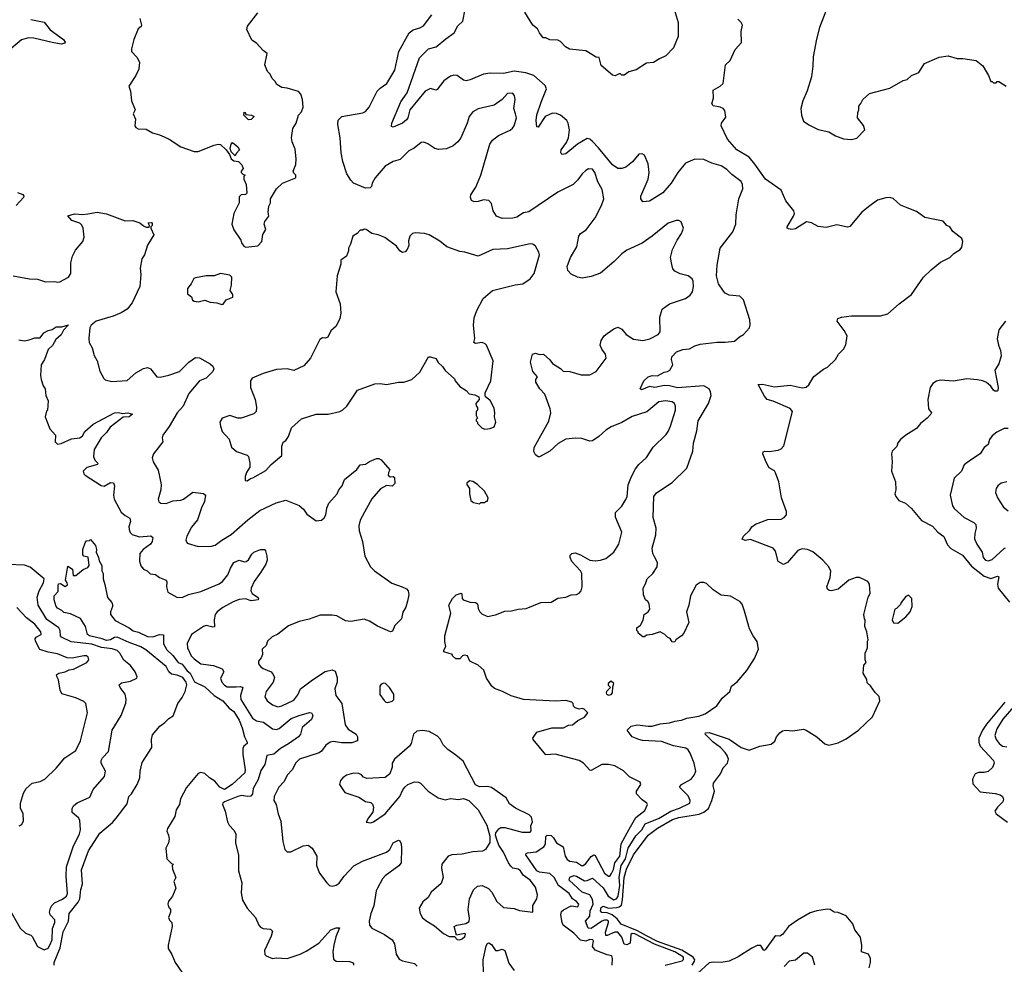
# Model space of a CAD drawing. Extents: x 2086813 to 2278017, y 548126 to 753336.
# Tile 419 of 461: x 2212051 to 2219467, y 704121 to 711235. Entities that reach past the tile are written whole.
import ezdxf

# ---------------------------------------------------------------- set-up
doc = ezdxf.new("R2010")
doc.units = 0

msp = doc.modelspace()

# ---------------------------------------------------------------- linework, layer by layer
at = {"layer": '0CON10XD'}
for points in [[(2216965.7, 711365), (2217010.6, 711215), (2217010.5, 711109.5), (2216975, 711023.3), (2216917.9, 710962.1), (2216869.3, 710940.7), (2216825, 710912.5), (2216773, 710907), (2216695, 710857.5), (2216638.3, 710841.7), (2216605, 710817.5), (2216585, 710817.5), (2216575, 710826.7), (2216565, 710826.7), (2216535, 710813.3), (2216515, 710816.7), (2216431.2, 710891.2), (2216415, 710950), (2216393.9, 710953.9), (2216315, 711000), (2216192.3, 711012.3), (2216161.7, 711031.7), (2216125, 711071.2), (2216105, 711081.2), (2216045, 711082.5), (2216015, 711097.5), (2215995, 711097.5), (2215965.8, 711135.8), (2215950, 711165), (2215916.7, 711195), (2215855, 711292.5)], [(2218139.2, 711345), (2218075.2, 711175), (2218051.4, 711088.6), (2218028.1, 710955), (2218025.9, 710885), (2218014, 710805), (2217980.9, 710699.1), (2217949.7, 710625), (2217933.8, 710565), (2217939.6, 710515), (2217955, 710472), (2217995, 710443.3), (2218065, 710408.8), (2218145, 710390), (2218195, 710360), (2218255, 710336.7), (2218315, 710333.8), (2218356.1, 710343.9), (2218417.5, 710405), (2218407, 710437), (2218360, 710495), (2218362.5, 710535), (2218370, 710555), (2218370, 710585), (2218387, 710603), (2218400, 710635), (2218451.7, 710678.3), (2218605, 710720), (2218705, 710776.2), (2218736.1, 710783.9), (2218767.5, 710815), (2218823.9, 710836.1), (2218865, 710906.2), (2218975, 710953.8), (2219043.6, 710963.6), (2219111.7, 710941.7), (2219155, 710942.5), (2219255, 710927.5), (2219305, 710886.7), (2219347.5, 710815), (2219365, 710770), (2219375, 710770), (2219385, 710760), (2219405, 710760), (2219411.7, 710768.3), (2219425, 710770), (2219480, 710735)], [(2212956.2, 711245), (2212970, 711195), (2212966.4, 711183.6), (2212943.3, 711165), (2212911.2, 711085), (2212892.5, 711015), (2212893.3, 710995), (2212933.6, 710953.6), (2212953.3, 710915), (2212947.7, 710862.3), (2212926.1, 710813.9), (2212873.3, 710735), (2212886.4, 710696.4), (2212893.6, 710623.6), (2212920, 710555), (2212906.7, 710525), (2212922.5, 710485), (2212917.5, 710435), (2212925, 710422.5), (2212943, 710413), (2213005, 710410), (2213052.3, 710382.3), (2213105, 710368.8), (2213138.3, 710351.7), (2213176.1, 710336.1), (2213265, 710277.5), (2213365, 710242.5), (2213395, 710243.3), (2213515, 710291.2), (2213545, 710298), (2213563.9, 710293.9), (2213606, 710256), (2213630.7, 710220.7), (2213645, 710187.5), (2213665, 710172.5), (2213698.3, 710168.3), (2213725, 710142.5), (2213733.3, 710115), (2213720, 710095), (2213720, 710085), (2213731.7, 710071.7), (2213750, 710065), (2213740, 710055), (2213740, 710035), (2213757.5, 709995), (2213761.7, 709928.3), (2213751.7, 709918.3), (2213720, 709915), (2213705, 709900), (2213703.3, 709855), (2213664.2, 709775.8), (2213648.8, 709695), (2213665, 709652.5), (2213717.5, 709575), (2213722.5, 709555), (2213740.5, 709530.5), (2213755, 709521.2), (2213845, 709532.5), (2213876.1, 709563.9), (2213883, 709617), (2213906.1, 709653.9), (2213893.3, 709695), (2213897.5, 709715), (2213927.5, 709755), (2213923.3, 709785), (2213928.3, 709831.7), (2213940, 709855), (2213940, 709885), (2213985, 709960), (2214030, 710005), (2214130, 710045), (2214130, 710065), (2214115, 710080), (2214110, 710095), (2214130, 710145), (2214133.6, 710186.4), (2214125, 710260), (2214102.5, 710315), (2214097.5, 710345), (2214107.5, 710415), (2214133.3, 710455), (2214150, 710515), (2214175, 710540), (2214186.7, 710575), (2214182.5, 710635), (2214170, 710675), (2214150, 710695), (2214065, 710718.8), (2214025, 710723.3), (2213987, 710747), (2213975, 710770), (2213951.7, 710791.7), (2213937.5, 710825), (2213917.5, 710845), (2213897.5, 710895), (2213915, 710980), (2213885, 711002.5), (2213835, 711057.5), (2213800.7, 711080.7), (2213761.7, 711161.7), (2213766.7, 711185), (2213845, 711287.5)], [(2216512.5, 704115), (2216516.2, 704165), (2216510, 704185), (2216475, 704192), (2216385, 704227.5), (2216365.4, 704255), (2216372.2, 704295), (2216366.7, 704306.7), (2216345, 704307.8), (2216315, 704294.7), (2216275, 704302.9), (2216225.9, 704355.9), (2216144.8, 704415), (2216135.7, 704435), (2216125.9, 704495), (2216131.3, 704518.7), (2216147.4, 704532.6), (2216205, 704560.6), (2216255, 704553.1), (2216261.4, 704575), (2216246, 704595), (2216214, 704614), (2216190, 704655), (2216109.8, 704715), (2216075.8, 704775), (2216044.8, 704804.8), (2215965.2, 704814.8), (2215945, 704824.8), (2215863.9, 704945), (2215865.7, 704955), (2215875, 704961.5), (2215941.5, 704968.5), (2215999.6, 705005), (2216010.5, 705025), (2216015, 705083.3), (2216025, 705094.4), (2216055, 705091.9), (2216072.2, 705075), (2216095.3, 705035.3), (2216145.2, 705005.2), (2216158.6, 704935), (2216175, 704911.8), (2216195, 704897.2), (2216245, 704889.7), (2216282.9, 704865), (2216295, 704864.7), (2216315, 704881.1), (2216355, 704934.1), (2216375, 704944.7), (2216385, 704941.3), (2216455, 704807.8), (2216485.6, 704784.4), (2216495, 704785.7), (2216508.2, 704805), (2216523.5, 704836.5), (2216534.5, 704885), (2216571, 704935), (2216581.9, 705028.1), (2216640.4, 705139.6), (2216692, 705228), (2216759.5, 705280.5), (2216778.8, 705325), (2216775.7, 705335.7), (2216738.9, 705358.9), (2216695.7, 705405), (2216695.8, 705425), (2216730, 705475), (2216723.9, 705493.9), (2216645, 705534.3), (2216597.6, 705577.6), (2216532.5, 705615), (2216485, 705626.9), (2216435, 705625.6), (2216355, 705580.8), (2216344.5, 705584.5), (2216296.4, 705636.4), (2216265, 705655.8), (2216085, 705704.4), (2216015, 705700), (2215917.5, 705815), (2215916.7, 705825), (2215945, 705870), (2216057.9, 705902.1), (2216147.9, 705902.1), (2216185, 705921.2), (2216215, 705924), (2216255, 705956.7), (2216305, 705982.5), (2216330, 706015), (2216301.7, 706041.7), (2216286.7, 706046.7), (2216265, 706042.5), (2216235, 706052.5), (2216222.5, 706065), (2216220, 706085), (2216210, 706095), (2216165, 706108.8), (2216085.9, 706104.1), (2215845, 706115.6), (2215752.6, 706142.6), (2215686.8, 706176.8), (2215628.3, 706198.3), (2215606.2, 706215), (2215566.2, 706275), (2215545.8, 706335.8), (2215503.8, 706375), (2215442.5, 706405), (2215423.3, 706443.3), (2215401.7, 706448.3), (2215386.4, 706443.6), (2215365, 706422.5), (2215335, 706422.5), (2215310, 706445), (2215310, 706455), (2215246.7, 706475), (2215245, 706487.5), (2215261.2, 706515), (2215252.7, 706552.7), (2215254, 706595), (2215298, 706765), (2215284, 706825), (2215310, 706875), (2215337.5, 706905), (2215376.7, 706916.7), (2215382.5, 706912.5), (2215383.3, 706875), (2215392.5, 706865), (2215445, 706848.8), (2215485, 706846.7), (2215498.8, 706835), (2215505, 706800), (2215515.9, 706775.9), (2215531.2, 706761.2), (2215575, 706741.2), (2215635.8, 706754.2), (2215705, 706781.2), (2215755, 706783.3), (2215805, 706796.2), (2215865, 706801.2), (2215975, 706845.6), (2216055, 706848), (2216105, 706879.2), (2216165, 706886), (2216205, 706904.2), (2216245, 706907.5), (2216265, 706916), (2216280.8, 706935), (2216288.6, 706965), (2216285.5, 707065.5), (2216275, 707084), (2216208.8, 707155), (2216197.5, 707185), (2216198.3, 707201.7), (2216210, 707215), (2216235, 707218.8), (2216274.3, 707204.3), (2216345.7, 707165.7), (2216385, 707159.2), (2216425, 707164.3), (2216465, 707178.6), (2216525, 707224), (2216564.2, 707285), (2216585.9, 707375.9), (2216539.5, 707489.5), (2216538, 707525), (2216585, 707572), (2216617.3, 707622.7), (2216625.7, 707645), (2216635, 707732.5), (2216658.6, 707795), (2216688.3, 707851.7), (2216714.3, 707885), (2216772.4, 707937.6), (2216822.5, 708015), (2216918.9, 708111.1), (2216934.4, 708135), (2216952.9, 708175), (2216989.4, 708295), (2216991.4, 708325), (2216983.8, 708345), (2216966.3, 708356.3), (2216915, 708364.5), (2216865, 708356.4), (2216775, 708280.8), (2216665, 708245.7), (2216585, 708201.9), (2216505, 708169.4), (2216465, 708144.3), (2216413.4, 708096.6), (2216365, 708064), (2216345, 708061.2), (2216285, 708080), (2216236.1, 708083.9), (2216165, 708075.8), (2216107.8, 708042.2), (2216044.1, 707985.9), (2215965, 707942.5), (2215955, 707942.5), (2215937, 707957), (2215923.6, 707983.6), (2215925, 708012.5), (2216037.2, 708212.8), (2216050.6, 708275), (2216047.1, 708305), (2216005.8, 708415), (2215967.5, 708455), (2215938.8, 708505), (2215937.5, 708525), (2215950, 708545), (2215916, 708585), (2215898, 708655), (2215914, 708715), (2215935, 708723.8), (2215965, 708713.3), (2215996.1, 708716.1), (2216043.9, 708673.9), (2216063.3, 708645), (2216125, 708607.5), (2216145, 708587.5), (2216195, 708586), (2216280.5, 708560.5), (2216345, 708560), (2216393.8, 708585), (2216469.4, 708685), (2216464.3, 708715), (2216435.8, 708755), (2216424.3, 708784.3), (2216430.6, 708819.4), (2216454.2, 708855), (2216475, 708872.5), (2216525, 708908), (2216555, 708918.8), (2216585, 708903.8), (2216620, 708865), (2216675, 708828), (2216745, 708818.6), (2216798.3, 708831.7), (2216858.8, 708865), (2216873.8, 708885), (2216873.3, 708995), (2216890, 709055), (2216945.8, 709094.2), (2217065, 709136), (2217099.7, 709160.3), (2217117.5, 709185), (2217125.6, 709225), (2217124.2, 709265), (2217115, 709283.8), (2217085, 709305.7), (2217025, 709320.8), (2216985, 709341.2), (2216970, 709360), (2216961.9, 709391.9), (2216954, 709445), (2216967.1, 709505), (2217002, 709575), (2217036, 709625), (2217051.2, 709665), (2217033, 709713), (2217015, 709722.5), (2216995, 709722.5), (2216936.4, 709703.6), (2216814, 709605), (2216738.6, 709551.4), (2216625, 709499.4), (2216585, 709472.9), (2216529.2, 709415), (2216424.5, 709325.5), (2216355, 709301.5), (2216287.5, 709287.5), (2216252.5, 709295), (2216205, 709318), (2216179.2, 709345), (2216174.5, 709375.5), (2216200.6, 709445), (2216248.1, 709525), (2216262, 709605), (2216276.2, 709625), (2216316.8, 709653.2), (2216385, 709742), (2216433.6, 709836.4), (2216451.1, 709885), (2216436.9, 709955), (2216405.6, 710015), (2216381.9, 710085), (2216365, 710109.2), (2216335, 710110.6), (2216315, 710099.4), (2216287.8, 710075), (2216255, 710030), (2216220.8, 709995), (2216103.4, 709936.6), (2215885, 709787.3), (2215845, 709780), (2215795, 709748.5), (2215765, 709740), (2215685, 709737.8), (2215642, 709755), (2215617.1, 709795), (2215605, 709850), (2215585, 709873.8), (2215545, 709879.2), (2215505, 709866), (2215475, 709863.8), (2215454.1, 709874.1), (2215446.7, 709895), (2215448.8, 709915), (2215487.5, 709975), (2215525.5, 710064.5), (2215591.7, 710298.3), (2215613, 710327), (2215657.5, 710362.5), (2215745, 710402.5), (2215762.4, 710417.6), (2215775, 710436.7), (2215792.2, 710495), (2215784.4, 710525), (2215774.1, 710565.9), (2215782, 710635), (2215778, 710665), (2215762.3, 710682.3), (2215725, 710679.2), (2215685, 710634), (2215625, 710592), (2215505, 710562.5), (2215465, 710541.2), (2215436, 710505), (2215422, 710455), (2215374, 710345), (2215351.2, 710315), (2215315, 710284), (2215265, 710262), (2215205, 710258), (2215177.5, 710265), (2215125, 710300), (2215095, 710312.5), (2215075, 710310), (2215021.7, 710268.3), (2214982.2, 710247.8), (2214917.8, 710182.2), (2214863.2, 710166.8), (2214805, 710131.2), (2214728.1, 710045), (2214705.7, 710005), (2214701.2, 709978.8), (2214691.2, 709968.8), (2214655, 709965.8), (2214566.2, 710005), (2214545, 710026), (2214515, 710073.8), (2214485, 710167.5), (2214473.1, 710233.1), (2214465.8, 710345.8), (2214446.7, 710445), (2214450.5, 710479.5), (2214477.5, 710505), (2214635, 710533.1), (2214655.3, 710544.7), (2214682.2, 710575), (2214743.3, 710696.7), (2214765, 710719.4), (2214815.6, 710755), (2214876.1, 710853.9), (2214907.3, 710995), (2214984.5, 711135), (2215015, 711158.5), (2215065, 711172.5), (2215092, 711188), (2215155, 711271.2)], [(2216912.5, 704115), (2217041.3, 704148.7), (2217051.9, 704158.1), (2217049.7, 704175), (2216984.8, 704215), (2216832.8, 704272.8), (2216685, 704350.5), (2216665, 704352.9), (2216653.1, 704345), (2216648.2, 704281.8), (2216625, 704268.3), (2216603.8, 704273.8), (2216586.6, 704325), (2216555, 704362.5), (2216533.6, 704363.6), (2216475, 704337.7), (2216465, 704338.5), (2216464.3, 704364.3), (2216486.9, 704435), (2216485.2, 704445.2), (2216474, 704454), (2216455, 704454.4), (2216435, 704446.2), (2216355, 704391.9), (2216332.4, 704392.4), (2216313.3, 704445), (2216345.5, 704485), (2216348.6, 704525), (2216369.1, 704575), (2216365, 704610), (2216344.6, 704644.6), (2216287.5, 704665), (2216189.7, 704755), (2216195, 704776.4), (2216225, 704790.2), (2216245, 704785.7), (2216305, 704750.4), (2216325, 704751.4), (2216365, 704769.6), (2216445, 704697.5), (2216483.8, 704633.8), (2216525, 704605.9), (2216545, 704615.3), (2216558.1, 704635), (2216570.2, 704715), (2216567.4, 704777.4), (2216581.8, 704865), (2216613, 704916.9), (2216635.1, 704994.9), (2216690.7, 705089.3), (2216736.4, 705133.6), (2216761.1, 705178.9), (2216867.7, 705222.3), (2216955, 705274.8), (2217021.7, 705298.3), (2217097.5, 705335), (2217100.6, 705355), (2217085, 705390), (2217020.8, 705455), (2217035.5, 705474.5), (2217107.5, 705515), (2217132, 705545), (2217144, 705575), (2217131.4, 705635), (2217101.5, 705711.5), (2217086.2, 705736.2), (2217069.3, 705749.3), (2216976, 705766), (2216885, 705800), (2216742, 705808), (2216713.5, 705813.5), (2216663.8, 705835), (2216627.5, 705885), (2216656.7, 705915), (2216705, 705924.5), (2216783.7, 705913.7), (2216815, 705915.5), (2216875, 705933.2), (2216945, 705940), (2216985, 705953.5), (2217035, 705959.5), (2217075, 705975.6), (2217165, 705989.5), (2217215, 706007.1), (2217302.2, 706067.8), (2217341.4, 706125), (2217398.8, 706175), (2217412.5, 706215), (2217455, 706248.8), (2217527.5, 706335), (2217585.4, 706424.6), (2217615.5, 706495), (2217605, 706553.3), (2217575, 706596.2), (2217548.9, 706648.9), (2217509.8, 706779.8), (2217493.4, 706833.4), (2217475, 706852.5), (2217405, 706894.2), (2217335, 706902.5), (2217275, 706940.8), (2217225, 706988), (2217205, 706995.7), (2217175, 706996.7), (2217145, 706975.7), (2217103.5, 706895), (2217090.9, 706825), (2217072.9, 706775), (2217092, 706695), (2217053.8, 706615), (2217036.7, 706595), (2216992.5, 706565), (2216985, 706550), (2216975, 706547.5), (2216965, 706550), (2216950, 706575), (2216931.7, 706581.7), (2216910, 706605), (2216875, 706626.2), (2216815.7, 706604.3), (2216775, 706600), (2216755, 706586.7), (2216745, 706586.7), (2216710, 706615), (2216710, 706625), (2216700, 706635), (2216700, 706655), (2216727.5, 706675), (2216747, 706713), (2216753.3, 706755), (2216783.9, 706776.1), (2216797.5, 706795), (2216792.5, 706835), (2216783, 706853), (2216765, 706866.7), (2216749.2, 706905), (2216746.1, 706953.9), (2216765, 706987.5), (2216775.8, 707025), (2216819.2, 707065), (2216853.3, 707115), (2216855, 707146.7), (2216831.1, 707191.1), (2216820, 707215), (2216814.3, 707255), (2216843.3, 707355), (2216845.6, 707405), (2216821.4, 707485), (2216826.2, 707645), (2216847.2, 707672.8), (2216965, 707750.8), (2217075, 707856.7), (2217121.1, 707985), (2217126.5, 708045), (2217150.9, 708139.1), (2217161.5, 708215), (2217239.2, 708345), (2217257.8, 708405), (2217255, 708433.3), (2217245, 708454.4), (2217205, 708477.5), (2217005, 708462.3), (2216945, 708478.5), (2216905, 708479.3), (2216835, 708466.2), (2216795, 708473.5), (2216735, 708448.8), (2216723.3, 708455), (2216752.7, 708515), (2216784.7, 708545.3), (2216815, 708555.8), (2216855, 708552), (2216905, 708581.2), (2216930, 708585), (2216946.7, 708595), (2216970, 708635), (2216960, 708675), (2216964, 708695), (2216997.4, 708732.6), (2217045, 708750.8), (2217095, 708757.5), (2217135, 708779.4), (2217175, 708790.6), (2217305, 708806.7), (2217364.4, 708805.6), (2217435.8, 708814.2), (2217472.5, 708847.5), (2217502.5, 708865), (2217546.7, 708915), (2217553, 708937), (2217550, 708975), (2217503.3, 709125), (2217475, 709152.5), (2217395, 709161.2), (2217365, 709176.7), (2217351.2, 709191.2), (2217313.8, 709245), (2217299.2, 709305), (2217304.2, 709385.8), (2217326.2, 709515), (2217422.1, 709637.9), (2217445.8, 709695), (2217448, 709765), (2217466.2, 709885), (2217497.7, 709962.3), (2217496, 709995), (2217485.6, 710015.6), (2217415, 710070), (2217377.6, 710107.6), (2217335, 710135.5), (2217265, 710154.5), (2217205, 710183.3), (2217135, 710185.7), (2217065, 710153.8), (2217008.6, 710085), (2216958.9, 710005), (2216895, 709931.9), (2216795, 709868), (2216745, 709863.8), (2216728.8, 709885), (2216730, 709905), (2216784.2, 710035), (2216792.2, 710085), (2216785, 710150), (2216756.2, 710215), (2216740, 710225), (2216715, 710223.3), (2216666, 710165), (2216615.4, 710124.6), (2216586.1, 710113.9), (2216555.3, 710115.3), (2216515, 710142.2), (2216410.8, 710270.8), (2216365, 710317.1), (2216345, 710334.2), (2216325, 710340.8), (2216251.7, 710298.3), (2216165, 710226), (2216135, 710220), (2216126.2, 710235), (2216130, 710255), (2216169.8, 710310.2), (2216184.1, 710345.9), (2216192.5, 710405), (2216183.1, 710455), (2216171.1, 710475), (2216125, 710515.6), (2216095, 710528.9), (2216065, 710532.2), (2216009.2, 710505), (2215955, 710426.7), (2215945, 710427.5), (2215940, 710475), (2215945, 710517.5), (2215979.6, 710615), (2216018.6, 710715), (2216009.3, 710739.3), (2215924.5, 710814.5), (2215863.6, 710833.6), (2215775, 710846.7), (2215695, 710830.4), (2215595, 710831.5), (2215545.4, 710824.6), (2215445, 710781.1), (2215415, 710774.4), (2215395, 710778.6), (2215345, 710815.6), (2215322.1, 710817.9), (2215295, 710810.6), (2215246.9, 710775), (2215195, 710708.8), (2215185, 710704), (2215145, 710716.9), (2215105, 710697.8), (2214989.6, 710555), (2214974.6, 710495.4), (2214965, 710480.6), (2214934, 710455), (2214865, 710426.7), (2214851.7, 710431.7), (2214854.4, 710455), (2214922.4, 710617.6), (2214970, 710685), (2215062.2, 710947.8), (2215129.2, 711015), (2215189.2, 711030.9), (2215259.6, 711090.4), (2215324.5, 711135), (2215351.5, 711188.5), (2215390, 711225), (2215405.6, 711315)], [(2212135, 711236.5), (2212235, 711215.8), (2212279.8, 711159.8), (2212381.2, 711085), (2212393.3, 711065), (2212390.7, 711059.3), (2212365, 711051.1), (2212295, 711062.4), (2212156.9, 711096.9), (2212118.3, 711098.3), (2212065, 711084), (2211984.7, 711015)], [(2217203.2, 705266.8), (2217238.5, 705295), (2217265.1, 705354.9), (2217284.6, 705425), (2217274.5, 705465), (2217276.2, 705485), (2217330, 705555), (2217349, 705601), (2217383.2, 705635), (2217389.8, 705665), (2217380.5, 705695), (2217365, 705716.9), (2217330.4, 705755), (2217273.3, 705793.3), (2217215, 705854.4), (2217217.5, 705865), (2217245, 705867.6), (2217395, 705817.8), (2217485, 705753.6), (2217545, 705734.5), (2217625, 705764.4), (2217709.7, 705780.3), (2217738.3, 705801.7), (2217750, 705835), (2217775, 705863.3), (2217795, 705878.8), (2217820, 705885), (2217875, 705880.8), (2217955, 705892.9), (2217975, 705885.6), (2218053.8, 705833.8), (2218115, 705782.7), (2218145, 705770.5), (2218215, 705788.6), (2218275, 705820), (2218368.6, 705885), (2218474, 705985), (2218530, 706105), (2218525, 706137.5), (2218495, 706167.5), (2218459.3, 706219.3), (2218435, 706240), (2218432.5, 706265), (2218403.8, 706315), (2218410, 706375), (2218427.5, 706395), (2218420, 706415), (2218420, 706465), (2218437.5, 706505), (2218437.5, 706555), (2218442.5, 706565), (2218432.5, 706625), (2218417.5, 706665), (2218420, 706715), (2218413, 706723), (2218407.5, 706755), (2218442.5, 706885), (2218457.5, 706915), (2218452.5, 706985), (2218440, 707005), (2218420, 707015), (2218375, 707033.8), (2218350, 707035), (2218296.7, 707015), (2218215, 706947.5), (2218165, 706934.2), (2218147.5, 706937.5), (2218135.9, 706945.9), (2218130, 706965), (2218155.6, 707035), (2218159.1, 707080.9), (2218145.6, 707115), (2218100.6, 707165), (2218025, 707227.3), (2217985, 707244.4), (2217945, 707249.1), (2217912.7, 707237.3), (2217832.7, 707147.3), (2217805, 707132.5), (2217764.5, 707155), (2217742.7, 707232.7), (2217725.5, 707255.5), (2217555, 707320), (2217515, 707313.8), (2217493, 707323), (2217503.3, 707345), (2217549.4, 707390.6), (2217565.7, 707415), (2217592.9, 707435), (2217685, 707470), (2217785.4, 707474.6), (2217809.2, 707485), (2217827.5, 707505), (2217827.6, 707532.4), (2217788, 707635), (2217767.5, 707755), (2217742.8, 707822.8), (2217735, 707837.1), (2217695, 707860.8), (2217673.2, 707903.2), (2217648, 707965), (2217650, 707980), (2217664.1, 707985.9), (2217695, 707984), (2217764, 707994), (2217785, 708003.1), (2217805.2, 708024.8), (2217872.4, 708285), (2217855, 708306), (2217725, 708362.5), (2217680, 708375), (2217660, 708400), (2217613.3, 708486.7), (2217645, 708489.5), (2217735, 708470.4), (2217855, 708482.9), (2217945, 708463.6), (2217975, 708467.5), (2217995.3, 708484.7), (2218032.7, 708547.3), (2218105, 708604.4), (2218135, 708619.5), (2218195.6, 708675), (2218218.6, 708715), (2218255.7, 708755), (2218273.9, 708786.1), (2218283.3, 708855), (2218261.2, 708895), (2218206.7, 708965), (2218212.5, 708985), (2218240, 708995), (2218315, 709005.4), (2218535, 709005.3), (2218589.4, 709020.6), (2218675, 709096.4), (2218767.1, 709165), (2218857.3, 709295), (2218915, 709352.2), (2218985, 709408), (2219057.5, 709445), (2219087.5, 709475), (2219135, 709503.3), (2219147.7, 709522.3), (2219153.8, 709565), (2219147.3, 709587.3), (2219078.8, 709638.8), (2219057.5, 709675), (2219035, 709684.2), (2219007.2, 709717.2), (2218867.5, 709745), (2218805, 709790), (2218735, 709817.5), (2218685, 709838.6), (2218629.2, 709889.1), (2218605, 709895.9), (2218575, 709894.7), (2218512.9, 709875), (2218455, 709833.7), (2218394.7, 709785), (2218303, 709677), (2218285, 709673.8), (2218205, 709689.2), (2218125, 709669.8), (2218065, 709678.7), (2218015, 709705.9), (2217978.1, 709711.9), (2217895, 709659.7), (2217866, 709656), (2217840.2, 709660.2), (2217831.2, 709665), (2217830.8, 709675), (2217879.6, 709755), (2217886.2, 709775), (2217882.7, 709795), (2217822.1, 709872.1), (2217785, 709950.8), (2217668.9, 710035), (2217587.3, 710147.3), (2217545, 710200.5), (2217451.4, 710255), (2217380.8, 710335), (2217334.2, 710435), (2217336.2, 710455), (2217369.3, 710500.7), (2217361.7, 710551.7), (2217350, 710565), (2217326.4, 710576.4), (2217275, 710586.2), (2217264, 710605), (2217276.7, 710645), (2217273.3, 710705), (2217327.5, 710735), (2217350, 710755), (2217368, 710895), (2217402.5, 710927.5), (2217439.5, 711010.5), (2217487.3, 711062.7), (2217484.3, 711145), (2217493.8, 711195), (2217484, 711215), (2217459.5, 711239.5)], [(2213775, 710480), (2213740, 710515), (2213741.7, 710538.3), (2213750, 710535), (2213755, 710520), (2213796.4, 710516.4), (2213816.4, 710506.4), (2213795, 710482.5), (2213775, 710480)], [(2213675, 710210), (2213645, 710240), (2213637.5, 710265), (2213643, 710297), (2213655, 710310), (2213695, 710276.7), (2213707.5, 710255), (2213681.7, 710228.3), (2213675, 710210)], [(2212035, 709932.5), (2212075, 709917.5), (2212082.5, 709905), (2212080, 709895), (2212024.3, 709835)], [(2212002.5, 709305), (2212125, 709284), (2212185, 709280), (2212245, 709260), (2212315, 709262.5), (2212335, 709257.5), (2212355, 709260), (2212420, 709295), (2212435.9, 709324.1), (2212435.7, 709405), (2212448.5, 709455), (2212471.7, 709498.3), (2212526.4, 709565), (2212537.9, 709597.9), (2212529.2, 709665), (2212518.8, 709688.8), (2212503.9, 709703.9), (2212445, 709722.5), (2212413, 709757), (2212465, 709772.5), (2212526.7, 709766.7), (2212565, 709774), (2212635, 709785.8), (2212705, 709772), (2212845, 709720), (2212903.6, 709723.6), (2212956.4, 709706.4), (2212982.7, 709682.7), (2213005, 709673.3), (2213027.5, 709672.5), (2213030, 709685), (2213020, 709705), (2213045, 709707.5), (2213050, 709705), (2213050, 709685), (2213040, 709675), (2213040, 709665), (2213060.8, 709615), (2213012.8, 709537.2), (2212990.8, 709465), (2212972, 709435), (2212959.5, 709365), (2212963.1, 709315), (2212955.4, 709225), (2212898.4, 709101.6), (2212861.1, 709055), (2212815, 709026.8), (2212755, 709001.8), (2212628, 708965), (2212590.8, 708935), (2212579.2, 708915), (2212571.2, 708835), (2212574, 708805), (2212597.5, 708765), (2212612.5, 708705), (2212634.2, 708665), (2212655, 708587.5), (2212685, 708532.5), (2212695, 708523.3), (2212745, 708511.2), (2212861.7, 708518.3), (2212926.7, 708575), (2212985, 708608), (2213015, 708616.2), (2213037.5, 708605), (2213085, 708546.7), (2213108.3, 708541.7), (2213175, 708558), (2213255, 708585.5), (2213325, 708655.6), (2213375, 708691.9), (2213405, 708688.1), (2213485, 708644.2), (2213506.4, 708626.4), (2213512.5, 708605), (2213505.6, 708584.4), (2213455.6, 708534.4), (2213405, 708515.6), (2213325, 708420.6), (2213282.9, 708325), (2213238.4, 708275), (2213177.5, 708172.5), (2213128.8, 708105), (2213123.8, 708085), (2213130, 708055), (2213058.8, 707965), (2213048, 707935), (2213056.2, 707905), (2213095, 707842.5), (2213116.7, 707735), (2213113.3, 707695), (2213093.3, 707625), (2213100, 707605), (2213115, 707594.2), (2213155, 707591.9), (2213205, 707610.6), (2213265, 707616.9), (2213285.4, 707624.6), (2213355, 707676.9), (2213435, 707666.9), (2213450, 707655), (2213444.5, 707605.5), (2213421.7, 707558.3), (2213391.7, 707468.3), (2213345, 707412.5), (2213309.2, 707345), (2213302, 707315), (2213311.7, 707291.7), (2213395, 707266.9), (2213495, 707270), (2213523.2, 707276.8), (2213575, 707315.8), (2213645, 707356.9), (2213770.8, 707469.2), (2213860.2, 707539.8), (2213983.6, 707596.4), (2214055, 707615.8), (2214156.5, 707576.5), (2214187.9, 707547.9), (2214215, 707510), (2214285, 707460), (2214325, 707466.7), (2214345, 707483.3), (2214356.2, 707505), (2214363.9, 707556.1), (2214378.8, 707595), (2214442, 707665), (2214455.9, 707694.1), (2214481.2, 707725), (2214498.3, 707771.7), (2214591.2, 707848.8), (2214615, 707883.3), (2214655, 707886.7), (2214685, 707908.8), (2214738.3, 707931.7), (2214755, 707931.2), (2214775, 707920), (2214840, 707845), (2214828.8, 707825), (2214826.2, 707805), (2214841.2, 707791.2), (2214865, 707793.8), (2214875, 707787.5), (2214877.5, 707742.5), (2214857, 707723), (2214815, 707726.2), (2214768.3, 707701.7), (2214702.8, 707627.2), (2214662.5, 707555), (2214615.7, 707465), (2214605.5, 707424.5), (2214608.9, 707385), (2214634.2, 707305.8), (2214651.4, 707195), (2214694.3, 707114.3), (2214723.3, 707083.3), (2214855, 706992), (2214932.5, 706965), (2214965, 706948.8), (2214976.2, 706935), (2214983.3, 706905), (2214972.5, 706855), (2214959.5, 706810.5), (2214937.7, 706772.3), (2214927, 706723), (2214876.6, 706673.4), (2214859.4, 706630.6), (2214845, 706625.6), (2214745, 706667.5), (2214685, 706705.6), (2214645, 706719.4), (2214545, 706702.9), (2214505, 706708.6), (2214438.8, 706745), (2214405, 706751.8), (2214315, 706749.6), (2214230.3, 706719.7), (2214155, 706703.5), (2214075, 706670), (2213995, 706608.8), (2213953, 706587), (2213917.5, 706555), (2213908.3, 706521.7), (2213877.5, 706495), (2213881.2, 706455), (2213870.9, 706429.1), (2213851.2, 706405), (2213850, 706385), (2213863.8, 706365), (2213885, 706349.2), (2213945, 706324.2), (2213961.4, 706305), (2213970.3, 706280.3), (2213961.1, 706245), (2213908.6, 706175), (2213898, 706135), (2213915, 706106), (2213955, 706076.5), (2213995, 706061.1), (2214025, 706066.7), (2214115, 706110), (2214145, 706150), (2214167.5, 706195), (2214255.9, 706264.1), (2214352.4, 706327.6), (2214405, 706338.9), (2214428.1, 706328.1), (2214441.7, 706281.7), (2214442.5, 706245), (2214425.4, 706195), (2214431.9, 706145), (2214476.7, 706085), (2214503.3, 705925), (2214525, 705893.3), (2214585.8, 705855), (2214596.1, 705833.9), (2214596.7, 705805), (2214551.7, 705788.3), (2214475, 705788.2), (2214415, 705798.5), (2214390, 705795), (2214357.8, 705772.2), (2214323.4, 705726.6), (2214306.5, 705713.5), (2214157.5, 705665), (2214131.9, 705638.1), (2214104.4, 705585), (2214065.4, 705544.6), (2214042, 705498), (2214002.5, 705455), (2213967.5, 705385), (2213965.8, 705355), (2213984, 705325), (2213998.1, 705255), (2214018.3, 705198.3), (2214032.9, 705045), (2214048, 704985), (2214065, 704968), (2214092.7, 704967.3), (2214185.7, 705014.3), (2214225, 705018), (2214253.3, 704995), (2214288.8, 704935), (2214287.5, 704865), (2214308.8, 704808.8), (2214365.8, 704735.8), (2214385.9, 704715.9), (2214405, 704708.8), (2214435, 704717.5), (2214457.6, 704732.4), (2214495.5, 704784.5), (2214567.9, 704862.1), (2214632.9, 704897.1), (2214814, 704966), (2214838.9, 704985), (2214865, 705035.5), (2214905, 705056.2), (2214915, 705051.2), (2214925, 705027.5), (2214927.7, 704995), (2214923.5, 704885), (2214907.5, 704862.5), (2214805, 704788.6), (2214784.5, 704765), (2214745.3, 704694.7), (2214736.2, 704673.8), (2214718.1, 704561.9), (2214695.3, 704504.7), (2214683.3, 704446.7)], [(2213765, 707762.5), (2213789.3, 707780.7), (2213807.5, 707785), (2213905, 707840), (2213945, 707884.2), (2214025, 707953.8), (2214025.7, 708024.3), (2214035, 708052.5), (2214055, 708066.7), (2214076, 708095), (2214098.3, 708161.7), (2214175, 708230), (2214285, 708263.8), (2214375.8, 708264.2), (2214462.5, 708285), (2214485, 708296.2), (2214515.6, 708324.4), (2214595.9, 708444.1), (2214725, 708492.5), (2214765, 708496.2), (2214815, 708488), (2214905, 708504.3), (2214945, 708504.3), (2215004.3, 708525.7), (2215065, 708581.2), (2215130, 708695), (2215145, 708696.7), (2215185, 708682.5), (2215202.7, 708652.7), (2215235, 708622.5), (2215255, 708592.5), (2215325, 708530), (2215330, 708515), (2215365, 708472.5), (2215413, 708443), (2215437.5, 708417.5), (2215479.3, 708409.3), (2215510, 708395), (2215512.5, 708375), (2215487.5, 708345), (2215488.3, 708328.3), (2215500, 708315), (2215500, 708295), (2215490, 708285), (2215490, 708255), (2215500, 708235), (2215490, 708225), (2215490, 708215), (2215500, 708205), (2215500, 708195), (2215535, 708160), (2215555, 708152.5), (2215595, 708157.5), (2215625, 708170), (2215636.7, 708205), (2215626.7, 708245), (2215630, 708275), (2215625, 708310), (2215595, 708367.5), (2215560, 708395), (2215557.5, 708405), (2215557.5, 708425), (2215600, 708515), (2215616, 708665), (2215566.2, 708785), (2215556.7, 708795), (2215533.9, 708803.9), (2215485, 708796.2), (2215471.2, 708805), (2215480, 708835), (2215468, 708935), (2215475, 708990), (2215493.3, 709045), (2215542.5, 709135), (2215612.5, 709195), (2215781.7, 709238.3), (2215840, 709245), (2215895, 709283.3), (2215925, 709322.5), (2215965.8, 709465), (2215961.2, 709485), (2215935, 709530), (2215915, 709543.8), (2215895, 709548), (2215725, 709510), (2215615, 709504.4), (2215504.3, 709454.3), (2215405, 709484), (2215365, 709488.8), (2215267.5, 709525), (2215215, 709566.7), (2215135.8, 709615.8), (2215100, 709625), (2215030.3, 709629.7), (2215010, 709625), (2214990, 709605), (2214980.7, 709570.7), (2214981.2, 709535), (2214970, 709505), (2214955, 709487.5), (2214935, 709482.5), (2214915, 709493.3), (2214888.8, 709528.8), (2214802.5, 709595), (2214750, 709615), (2214704.1, 709624.1), (2214660, 709655), (2214645, 709657.5), (2214635, 709650), (2214615, 709650), (2214593.9, 709626.1), (2214560, 709605), (2214543.3, 709545), (2214527.5, 709515), (2214527.5, 709495), (2214512.5, 709455), (2214470, 709425), (2214470, 709395), (2214443.6, 709306.4), (2214431.2, 709185), (2214466, 709095), (2214471.2, 709025), (2214463.3, 708985), (2214435, 708927.5), (2214395, 708892.5), (2214372.5, 708845), (2214355, 708837.5), (2214330.7, 708839.3), (2214312.7, 708827.3), (2214242, 708685), (2214192.1, 708627.9), (2214115, 708593.8), (2214065, 708606.2), (2213985, 708600), (2213885, 708571.4), (2213802.5, 708535), (2213790, 708515), (2213790, 708465), (2213824, 708375), (2213835.9, 708315.9), (2213833.3, 708285), (2213813.9, 708266.1), (2213720, 708235), (2213694.1, 708234.1), (2213635, 708253.8), (2213576.4, 708233.6), (2213557.5, 708205), (2213563.8, 708175), (2213576, 708135), (2213629.2, 708075), (2213647.5, 708015), (2213685, 707984.3), (2213765, 707956), (2213774.3, 707944.3), (2213785.8, 707895), (2213785.9, 707864.1), (2213760, 707825), (2213750, 707795), (2213750, 707765), (2213765, 707762.5)], [(2213575, 709090), (2213585, 709092.5), (2213607.5, 709125), (2213657.5, 709145), (2213656.7, 709165), (2213636.7, 709195), (2213647, 709237), (2213650, 709295), (2213635, 709310), (2213565, 709323.3), (2213515, 709306.7), (2213455, 709306.7), (2213375, 709291.2), (2213363.3, 709285), (2213342.5, 709245), (2213315, 709210), (2213315, 709170), (2213345, 709147.5), (2213353.3, 709123.3), (2213366.4, 709116.4), (2213395, 709110), (2213445, 709123.8), (2213485, 709108), (2213535, 709103.3), (2213575, 709090)], [(2212045, 708822.9), (2212085, 708817.1), (2212124, 708824), (2212165, 708840), (2212205, 708838), (2212232.9, 708877.1), (2212265, 708895.6), (2212295, 708902), (2212325, 708921.4), (2212368.3, 708921.7), (2212418.3, 708938.3), (2212382.5, 708897.5), (2212365, 708862), (2212323.2, 708826.8), (2212299.7, 708780.3), (2212265, 708752), (2212239.2, 708675), (2212214.3, 708635.7), (2212208.6, 708555), (2212212.5, 708525), (2212228.3, 708478.3), (2212243.3, 708455), (2212248.8, 708405), (2212266.7, 708365), (2212260, 708295), (2212253, 708287), (2212243.3, 708245), (2212277.5, 708155), (2212320, 708105), (2212317.5, 708055), (2212335, 708037.5), (2212365, 708044), (2212441.1, 708078.9), (2212505, 708085.6), (2212525, 708101.4), (2212542.5, 708135), (2212605, 708187.9), (2212765, 708274.6), (2212795, 708276.7), (2212825, 708268.8), (2212865, 708275.6), (2212900, 708265), (2212875.3, 708244.7), (2212829.5, 708240.5), (2212733.7, 708166.4), (2212704.5, 708125), (2212664.5, 708085), (2212612.8, 707997.3), (2212607.9, 707945), (2212618.3, 707918.3), (2212640, 707895), (2212637.5, 707885), (2212556.4, 707863.6), (2212529.2, 707835), (2212534.4, 707815), (2212545.7, 707805), (2212665, 707726.7), (2212687.1, 707722.9), (2212735, 707748.9), (2212756.7, 707746.7), (2212764.5, 707724.5), (2212757.1, 707655), (2212763.2, 707623.2), (2212815, 707525.5), (2212845, 707500.8), (2212882.1, 707482.1), (2212885.4, 707455), (2212874.6, 707415), (2212875.4, 707395), (2212884.3, 707374.3), (2212899.2, 707359.2), (2212955, 707341.1), (2213038, 707348), (2213054.3, 707334.3), (2213048.8, 707305), (2213035.7, 707284.3), (2212982, 707245), (2212956.2, 707215), (2212953.6, 707156.4), (2212965, 707122.5), (2212985, 707097.5), (2213012.5, 707085), (2213035, 707062.5), (2213075, 707056.7), (2213104.1, 707034.1), (2213153.9, 707013.9), (2213160.7, 707000.7), (2213156.2, 706965), (2213166.2, 706925), (2213235.9, 706885.9), (2213275, 706884.3), (2213322.7, 706907.3), (2213415, 706928.9), (2213554.2, 706985.8), (2213580, 707005), (2213619.5, 707055), (2213638.2, 707105), (2213665, 707146.9), (2213705, 707164), (2213745, 707151.2), (2213757.5, 707155), (2213775, 707167.5), (2213799.7, 707210.3), (2213815.7, 707224.3), (2213865, 707245.8), (2213895, 707246.2), (2213903.9, 707233.9), (2213913.8, 707195), (2213914.3, 707165), (2213904.3, 707135), (2213868.5, 707075), (2213816.2, 707005), (2213794.5, 706955), (2213793.3, 706935), (2213802.5, 706915), (2213841.2, 706885), (2213850, 706875), (2213847.5, 706865), (2213795, 706859.4), (2213752.5, 706872.5), (2213705, 706868.7), (2213659.2, 706850.8), (2213581.8, 706808.2), (2213539.1, 706775), (2213523.8, 706755), (2213516.2, 706715), (2213517.5, 706662.5), (2213505, 706659.2), (2213455, 706672.9), (2213435, 706665.4), (2213345.4, 706604.6), (2213312.3, 706537.7), (2213314.6, 706505), (2213343.1, 706445), (2213365, 706420.9), (2213414.8, 706384.8), (2213511.7, 706371.7), (2213577.1, 706347.1), (2213588.5, 706325), (2213563.8, 706275), (2213573.3, 706245), (2213593.2, 706223.2), (2213615, 706211.5), (2213681.8, 706211.8), (2213715, 706212.7), (2213732.5, 706205), (2213714.7, 706145), (2213716.5, 706115), (2213806, 705976), (2213834.8, 705954.8), (2213887.1, 705945), (2213955, 705893.4), (2213985, 705888.7), (2214005, 705896), (2214095, 705972), (2214156, 705995), (2214235, 706018.1), (2214248, 706015), (2214258.1, 705995), (2214249.4, 705965), (2214180, 705905), (2214165.6, 705855), (2214150, 705835), (2214075, 705781.2), (2214015, 705747.1), (2213965, 705704.5), (2213913.8, 705695), (2213897.3, 705625), (2213868.5, 705581.5), (2213846.5, 705513.5), (2213809.7, 705445), (2213805.3, 705404.7), (2213791.5, 705388.5), (2213765, 705384.6), (2213725, 705391.8), (2213695, 705385.8), (2213593.8, 705345), (2213581.2, 705335), (2213580, 705325), (2213600, 705275), (2213616.7, 705195), (2213629.3, 705169.3), (2213665, 705132.5), (2213680, 705105), (2213675.9, 705034.1), (2213699.2, 704945), (2213700.5, 704825), (2213723.5, 704735), (2213719.3, 704659.3), (2213729.4, 704605), (2213764.6, 704544.6), (2213827.5, 704475), (2213853.1, 704415), (2213865, 704402), (2213885, 704391.2), (2213940, 704385), (2213955, 704370), (2213945, 704332.5), (2213896.2, 704225), (2213898.8, 704195), (2213908.8, 704185), (2213955, 704165.7), (2213985, 704170), (2214065, 704165.7), (2214163.2, 704196.8), (2214208.9, 704221.1), (2214305, 704281.4), (2214395, 704380), (2214435, 704395.6), (2214460, 704395), (2214431.8, 704328.2), (2214416.8, 704265), (2214410.4, 704215), (2214415, 704160), (2214435.6, 704145.6), (2214535, 704142.5), (2214556.7, 704135), (2214566, 704125), (2214566, 704115)], [(2219476.5, 708965), (2219425, 708900), (2219411.7, 708831.7), (2219422, 708785), (2219439.2, 708745), (2219444.1, 708704.1), (2219425.5, 708644.5), (2219396, 708595), (2219419.2, 708465), (2219417.7, 708442.3), (2219413.3, 708436.7), (2219395, 708438), (2219384.2, 708445), (2219366, 708475), (2219331.6, 708501.6), (2219305, 708515.4), (2219265, 708522.9), (2219185, 708530.3), (2219085, 708512.3), (2218985, 708519.6), (2218955, 708512.7), (2218928.6, 708495), (2218909.4, 708465), (2218890, 708375), (2218896.2, 708305), (2218917.5, 708275), (2218913.3, 708265), (2218886.7, 708235), (2218835.7, 708194.3), (2218805, 708156.7), (2218725, 708106.2), (2218685, 708073.3), (2218665, 708047.5), (2218658.3, 708021.7), (2218623.3, 707985), (2218617.5, 707965), (2218623.3, 707905), (2218616.7, 707835), (2218646.7, 707755), (2218650, 707695), (2218643.3, 707665), (2218650, 707645), (2218672.5, 707615), (2218723.3, 707595), (2218766.7, 707555), (2218843, 707463), (2218925, 707421.2), (2218966.6, 707376.6), (2219011.8, 707341.8), (2219038.8, 707281.2), (2219065, 707253.5), (2219151.5, 707201.5), (2219218.6, 707118.6), (2219315, 707044.7), (2219365, 707026.1), (2219415, 707043.3), (2219425, 707040), (2219414.7, 706985), (2219420.3, 706955), (2219505, 706847.3)], [(2219495, 708156), (2219465, 708157.5), (2219410.3, 708129.7), (2219375, 708100), (2219356.1, 708073.9), (2219344.1, 708035.9), (2219315, 708013.3), (2219284.2, 707965.8), (2219211.1, 707918.9), (2219165, 707883.8), (2219143.8, 707835), (2219088.3, 707781.7), (2219058.6, 707655), (2219077.1, 707575), (2219089.2, 707555), (2219164.2, 707485), (2219237.6, 707447.6), (2219252.7, 707432.7), (2219255.8, 707405), (2219244.4, 707365), (2219243.3, 707325), (2219259.6, 707285), (2219299.1, 707225), (2219308.1, 707185), (2219324.2, 707165), (2219345, 707160.5), (2219375, 707169.1), (2219465, 707252.2), (2219475, 707258.1)], [(2215515, 707590), (2215525, 707600), (2215555, 707600), (2215565, 707610), (2215575, 707610), (2215580, 707635), (2215552.5, 707685), (2215500, 707735), (2215465, 707757.5), (2215438.3, 707761.7), (2215420, 707745), (2215420, 707735), (2215440, 707705), (2215440, 707665), (2215450, 707615), (2215468.3, 707598.3), (2215515, 707590)], [(2219485, 707755.8), (2219443.3, 707745), (2219418.8, 707725), (2219406.1, 707703.9), (2219400, 707675), (2219414.2, 707635), (2219461.4, 707565), (2219495, 707535.6)], [(2212311.1, 704115), (2212311.2, 704135), (2212355.3, 704245), (2212380, 704365), (2212419.5, 704445), (2212424.7, 704505), (2212491, 704589), (2212503.8, 704615), (2212512.5, 704685), (2212524.7, 704725), (2212518, 704832), (2212569.6, 704975), (2212655, 705108.1), (2212750.1, 705189.9), (2212777.6, 705222.4), (2212860.9, 705329.1), (2212874.1, 705385.9), (2212894.5, 705405.5), (2212935.3, 705474.7), (2212956.5, 705525), (2212959.1, 705575), (2212975, 705641.2), (2213046.7, 705755), (2213042.9, 705815), (2213051.7, 705848.3), (2213106.1, 705913.9), (2213145, 705941.2), (2213175, 705973.3), (2213208.3, 705991.7), (2213241.2, 706085), (2213275, 706130), (2213298.8, 706175), (2213310.8, 706225), (2213306.2, 706245), (2213281.1, 706281.1), (2213238.4, 706298.4), (2213195, 706306.7), (2213175.8, 706325), (2213155.6, 706365), (2213000.7, 706490.7), (2212965, 706512.1), (2212875, 706543.7), (2212785, 706586.2), (2212765, 706582.5), (2212735, 706564.2), (2212705, 706560), (2212673.2, 706573.2), (2212576.2, 706596.2), (2212561.2, 706605), (2212546.2, 706665), (2212510, 706725), (2212435, 706760), (2212385, 706770), (2212370, 706785), (2212335, 706802.5), (2212326.4, 706816.4), (2212312, 706865), (2212311.2, 706895), (2212341.7, 706928.3), (2212340, 706975), (2212345, 706986.7), (2212360, 706990), (2212395, 706966.7), (2212410.7, 706979.3), (2212410, 706995), (2212396.7, 707015), (2212415, 707120), (2212448.3, 707098.3), (2212455, 707050), (2212475, 707050), (2212530, 707095), (2212565, 707110), (2212573.8, 707125), (2212566.7, 707186.7), (2212534.1, 707194.1), (2212527.5, 707205), (2212526.7, 707245), (2212544.2, 707295.8), (2212555, 707310), (2212577, 707313), (2212585, 707320), (2212623.3, 707275), (2212630, 707245), (2212626.7, 707225), (2212646, 707185), (2212650.5, 707160.5), (2212670.8, 707125), (2212670, 707085), (2212679.4, 707065), (2212680.6, 707025), (2212692, 706982), (2212712.5, 706882.5), (2212744.4, 706845), (2212750.2, 706830.2), (2212750, 706815), (2212734.5, 706775.5), (2212735.5, 706755), (2212769.8, 706709.8), (2212875, 706656), (2212905, 706631.9), (2212945, 706623.6), (2213015, 706590.5), (2213055, 706587.1), (2213105, 706605.6), (2213133.3, 706603.3), (2213135.5, 706535), (2213160.4, 706490.4), (2213205, 706447.1), (2213244.6, 706394.6), (2213275, 706382.2), (2213312.6, 706332.6), (2213335.6, 706315), (2213367.6, 706247.6), (2213445, 706211.9), (2213516.5, 706146.5), (2213581.9, 706105), (2213629.5, 706049.5), (2213665.4, 706025), (2213705, 705959.4), (2213727.8, 705902.2), (2213743.6, 705833.6), (2213763.8, 705795), (2213763.8, 705785), (2213740, 705765), (2213733, 705747), (2213733, 705703), (2213750.5, 705585), (2213746.3, 705563.7), (2213652.5, 705475), (2213595, 705438.8), (2213558.2, 705455), (2213521.2, 705501.2), (2213480.5, 705525), (2213445, 705559.5), (2213415, 705565.4), (2213395, 705558.9), (2213308.1, 705451.9), (2213263.4, 705366.6), (2213255, 705323.8), (2213229.5, 705285), (2213220, 705235), (2213164, 705145), (2213160, 705125), (2213172.5, 705095), (2213176.7, 705065), (2213172.5, 705035), (2213152.5, 704995), (2213160, 704915), (2213195, 704880), (2213207.5, 704875), (2213200, 704865), (2213203.3, 704836.7), (2213226.7, 704775), (2213213.3, 704745), (2213227.5, 704695), (2213202.5, 704635), (2213187.5, 704615), (2213173.3, 704596.7), (2213167.5, 704575), (2213172.5, 704555), (2213187.5, 704535), (2213187, 704513), (2213172.5, 704475), (2213180, 704455), (2213197.5, 704435), (2213200, 704405), (2213168.6, 704265), (2213169.7, 704239.7), (2213197.1, 704195), (2213223.3, 704135), (2213272.3, 704062.3)], [(2211968.1, 704548.1), (2212055, 704394), (2212095, 704356.2), (2212135, 704340), (2212145, 704330), (2212185.8, 704255), (2212235, 704231.1), (2212265, 704242.5), (2212279.7, 704265), (2212295.2, 704305), (2212299.1, 704390.9), (2212316.4, 704435), (2212315, 704456.2), (2212280.8, 704495), (2212276.9, 704515), (2212284.4, 704545), (2212294.6, 704565.4), (2212314.6, 704585.4), (2212375, 704610.8), (2212404.2, 704635), (2212411.1, 704655), (2212400.3, 704785), (2212403.4, 704856.6), (2212454.1, 705005.9), (2212502.5, 705105), (2212510.4, 705135), (2212505, 705208), (2212494.4, 705225), (2212447.1, 705265), (2212445.7, 705295), (2212457.5, 705315), (2212485, 705336.7), (2212580.9, 705379.1), (2212605, 705438), (2212690, 705535), (2212697.5, 705575), (2212665.8, 705635), (2212665.7, 705655), (2212675.8, 705675), (2212719.4, 705725), (2212748.5, 705885), (2212815.4, 705995), (2212851.5, 706088.5), (2212853.6, 706115), (2212846.5, 706155), (2212808, 706205), (2212801.2, 706225), (2212818.9, 706241.1), (2212885, 706253.3), (2212933.3, 706275), (2212936, 706285), (2212920, 706325), (2212885, 706372), (2212835, 706411.2), (2212806.7, 706465), (2212785, 706485.4), (2212746.8, 706496.8), (2212667, 706507), (2212595, 706532.9), (2212439, 706549), (2212366.5, 706585), (2212360, 706595), (2212357.5, 706635), (2212346.4, 706655), (2212257, 706717), (2212191.8, 706825), (2212182.9, 706885), (2212197.6, 706935), (2212232, 706995), (2212235.3, 707025.3), (2212130.8, 707110.9), (2212087.9, 707127.9), (2211965, 707132.3)], [(2218665, 706690), (2218725, 706737.5), (2218757.5, 706775), (2218772.5, 706815), (2218770, 706875), (2218745, 706900), (2218725, 706890), (2218690, 706845), (2218685, 706830), (2218655, 706800), (2218643, 706797), (2218622.5, 706715), (2218633, 706693), (2218665, 706690)], [(2212046.4, 705163.6), (2212067.5, 705175), (2212079.3, 705200.7), (2212077.5, 705255), (2212058.3, 705298.3), (2212057.5, 705335), (2212080.5, 705409.5), (2212100, 705445), (2212145, 705486.7), (2212205, 705497.5), (2212240, 705515), (2212325, 705597.5), (2212391.2, 705675), (2212475, 705732), (2212509.4, 705805), (2212527.1, 705875), (2212563.3, 706015), (2212548.8, 706085), (2212535, 706100), (2212475, 706128.1), (2212369.2, 706159.2), (2212355.7, 706185.7), (2212345, 706262.5), (2212328, 706295), (2212331.2, 706305), (2212346.7, 706315), (2212395, 706323.2), (2212425, 706338.9), (2212456.7, 706345), (2212556.4, 706393.6), (2212571.2, 706415), (2212566.7, 706435), (2212553.8, 706443.8), (2212535, 706444), (2212445.7, 706425.7), (2212408.3, 706428.3), (2212335, 706460.5), (2212265, 706471.5), (2212202.5, 706492.5), (2212169.5, 706555), (2212167, 706573), (2212175.5, 706584.5), (2212214, 706605), (2212211.4, 706625), (2212165, 706682.2), (2212101.7, 706731.7), (2212028.9, 706808.9)], [(2214825, 706092.5), (2214857, 706103), (2214870, 706115), (2214868.8, 706155), (2214836.7, 706205), (2214806.7, 706235), (2214795, 706238.8), (2214775, 706231.2), (2214763.4, 706216.6), (2214764.1, 706154.1), (2214797, 706107), (2214810, 706095), (2214825, 706092.5)], [(2216485, 706147.5), (2216505, 706153.3), (2216516.7, 706165), (2216518.3, 706211.7), (2216526.2, 706235), (2216505, 706252.5), (2216482.5, 706235), (2216483, 706223), (2216500, 706205), (2216470, 706175), (2216467.5, 706165), (2216470, 706155), (2216485, 706147.5)], [(2219469.6, 706095), (2219331.3, 705928.7), (2219301.9, 705885), (2219274.5, 705825), (2219274, 705795), (2219284.9, 705764.9), (2219384.5, 705655), (2219390.4, 705635), (2219376.7, 705603.3), (2219346, 705574), (2219315, 705565.4), (2219275, 705565.5), (2219248, 705555), (2219227.5, 705515), (2219229.5, 705479.5), (2219285, 705421.2), (2219396.6, 705406.6), (2219435, 705396.9), (2219454, 705385), (2219460.6, 705365), (2219455.5, 705344.5), (2219414.2, 705305), (2219396.2, 705275), (2219406.2, 705255), (2219491.5, 705191.5)], [(2219555, 706083.1), (2219455, 705966.4), (2219410, 705895), (2219395.7, 705845), (2219405.7, 705815), (2219428.6, 705785), (2219453.8, 705765), (2219485, 705758.1)], [(2215365, 704306.7), (2215385, 704314), (2215405, 704330), (2215408.3, 704348.3), (2215403, 704353), (2215341.7, 704341.7), (2215324.6, 704405), (2215343.5, 704416.5), (2215411.7, 704428.3), (2215435.4, 704444.6), (2215438.7, 704468.7), (2215430, 704535), (2215439.2, 704615), (2215467.9, 704682.1), (2215500.3, 704709.7), (2215535, 704714.3), (2215582.5, 704692.5), (2215607.1, 704665), (2215643.6, 704593.6), (2215695, 704549.2), (2215775, 704541.9), (2215815, 704525.8), (2215916.4, 704513.6), (2215916.7, 704565), (2215945.8, 704615), (2215952, 704645), (2215935, 704702.5), (2215895.8, 704755), (2215842.3, 704792.3), (2215823.3, 704825), (2215805, 704838), (2215765, 704845.8), (2215750.4, 704860.4), (2215732.9, 704885), (2215695, 704965.8), (2215659.2, 705019.2), (2215645, 705060), (2215634, 705095), (2215637.8, 705112.2), (2215659.1, 705140.9), (2215675, 705151.9), (2215705, 705151.8), (2215835, 705115.8), (2215895, 705117.5), (2215903, 705127), (2215902, 705165), (2215912.9, 705195), (2215905, 705230), (2215887.8, 705247.8), (2215785, 705297.5), (2215740.9, 705330.9), (2215715, 705376.2), (2215605, 705453.3), (2215575, 705461.2), (2215515, 705456.7), (2215485, 705473.3), (2215391.1, 705651.1), (2215336.8, 705696.8), (2215275, 705738), (2215240.8, 705775), (2215221.2, 705815), (2215198.8, 705838.8), (2215134.1, 705874.1), (2215085, 705882.5), (2215041.7, 705878.3), (2215016.7, 705855), (2215000, 705785), (2214987.5, 705765), (2214874.3, 705665.7), (2214856.7, 705635), (2214856.2, 705605), (2214838.8, 705555), (2214805, 705528), (2214665, 705520), (2214639.5, 705529.5), (2214625, 705547.5), (2214605, 705558.8), (2214565, 705561.2), (2214512.5, 705545), (2214485, 705526.2), (2214468, 705505), (2214460, 705475), (2214500, 705415), (2214605, 705379.2), (2214655, 705348), (2214695, 705340), (2214708.3, 705328.3), (2214716.2, 705305), (2214711.7, 705268.3), (2214677.5, 705225), (2214661.7, 705191.7), (2214695, 705187.5), (2214715, 705193.8), (2214805, 705254), (2214914, 705385), (2214936, 705435), (2214952, 705455), (2214975, 705474.2), (2215025, 705494.3), (2215055, 705492.9), (2215071.2, 705485), (2215126.7, 705425), (2215204.2, 705374.2), (2215255, 705361.2), (2215295, 705369.2), (2215355, 705362), (2215395, 705368.8), (2215434.2, 705354.2), (2215504.3, 705284.3), (2215569.4, 705169.4), (2215593, 705087), (2215591.7, 705038.3), (2215560, 704985), (2215537, 704973), (2215465, 704969.2), (2215385, 704951.2), (2215305, 704946.7), (2215277.5, 704935), (2215230, 704875), (2215228, 704845), (2215240, 704775), (2215225, 704730), (2215150, 704665), (2215126.7, 704625), (2215087.7, 704592.3), (2215060, 704545), (2215066.7, 704505), (2215085, 704472.5), (2215116.7, 704445), (2215175, 704410), (2215242.8, 704352.8), (2215285, 704330.8), (2215325, 704330), (2215345, 704307.5), (2215365, 704306.7)], [(2217115.8, 704114.2), (2217134.5, 704145), (2217135.5, 704155), (2217123.9, 704175), (2217037.1, 704227.1), (2216854, 704294), (2216771.7, 704335), (2216705, 704374.3), (2216582.4, 704422.4), (2216551.3, 704465), (2216513.7, 704493.7), (2216475, 704508.5), (2216435, 704512.4), (2216426.7, 704525), (2216430.2, 704549.8), (2216445, 704558.8), (2216485, 704545.1), (2216545, 704548), (2216566.9, 704553.1), (2216582.5, 704567.5), (2216592.4, 704607.6), (2216602.8, 704775), (2216622, 704838), (2216674.3, 704945.7), (2216785, 705093.4), (2216855, 705146), (2216968.8, 705211.2), (2217015, 705227), (2217168, 705252), (2217203.2, 705266.8)], [(2218448.8, 704095), (2218458.8, 704135), (2218458.8, 704165), (2218445, 704197.5), (2218390, 704215), (2218393, 704263), (2218383.8, 704325), (2218341.7, 704381.7), (2218325.7, 704425), (2218275, 704486), (2218215, 704511.2), (2218184.1, 704514.1), (2218154.1, 704534.1), (2218135.5, 704535.5), (2218054.7, 704524.7), (2218005, 704508.1), (2217909.1, 704455), (2217841.6, 704405), (2217795, 704344.7), (2217775, 704332.9), (2217745, 704334.6), (2217735, 704328.4), (2217665, 704229.1), (2217655, 704225.6), (2217631.9, 704261.9), (2217605, 704262.4), (2217565, 704243.4), (2217463.5, 704176.5), (2217395.3, 704144.7), (2217335, 704135.4), (2217275, 704137.2), (2217245, 704131.7), (2217155, 704053.2)], [(2214683.3, 704446.7), (2214685.7, 704415), (2214702.6, 704392.6), (2214800, 704345), (2214857.1, 704305), (2214873.1, 704275), (2214887, 704197), (2214910, 704160), (2214935, 704147.5), (2215025, 704127.5), (2215045, 704107.5)], [(2215544.4, 704055.6), (2215540.7, 704155), (2215565, 704260), (2215575, 704278.8), (2215585, 704284), (2215605, 704271.2), (2215635, 704226), (2215655, 704224.2), (2215685, 704235.8), (2215705.6, 704225.6), (2215735, 704128.8), (2215774.6, 704074.6)], [(2218040.6, 704115), (2218021.1, 704175), (2217985, 704204.3), (2217956.7, 704205), (2217895, 704152.9), (2217845.8, 704144.2), (2217810, 704105)]]:
    msp.add_lwpolyline(points, dxfattribs=at)

doc.saveas('drawing.dxf')
